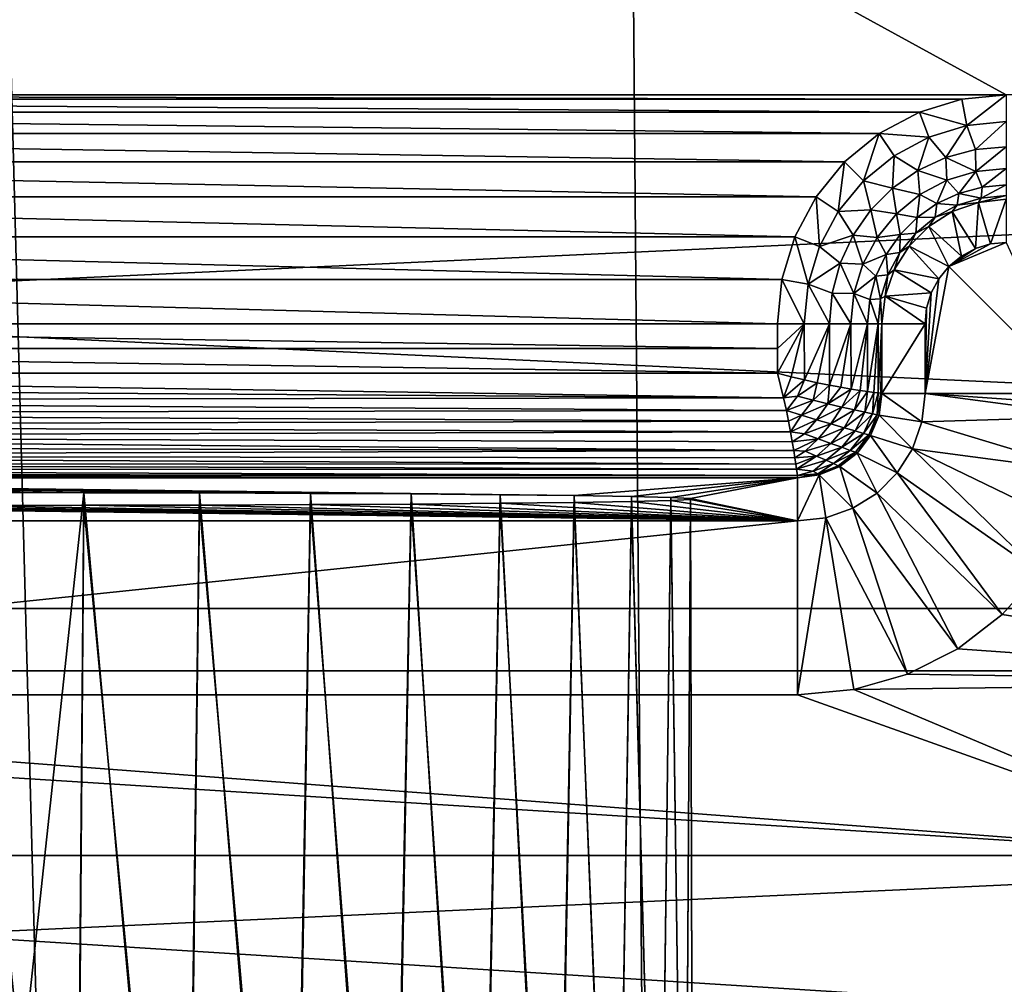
# Model space of a CAD drawing. Header units: metres. Extents: x -22 to 22, y 0 to 204.
# Tile 386 of 497: x 0.16 to 2.99, y 174.83 to 177.6. Entities that reach past the tile are written whole.
import ezdxf

# ---------------------------------------------------------------- set-up
doc = ezdxf.new("R2010")
doc.units = ezdxf.units.M
doc.layers.add('solid_002_SW0002', color=7, linetype='CONTINUOUS')
doc.layers.add('solid_002_SW0002_01', color=7, linetype='CONTINUOUS')

msp = doc.modelspace()

# ---------------------------------------------------------------- linework, layer by layer
at = {"layer": 'solid_002_SW0002'}
for points in [[(2.719617, 81.176041, 275.085602), (1.887785, 182.670227, 261.700287), (0, 182.667419, 261.678955)], [(0, 81.175316, 275.040649), (2.719617, 81.176041, 275.085602), (0, 182.667419, 261.678955)], [(3, 177.387604, 256.25), (-3, 177.387604, 256.25), (-4.157391, 181.308334, 256.25)], [(3.578688, 177.387604, 256.25), (3, 177.387604, 256.25), (-4.157391, 181.308334, 256.25)], [(4.157391, 177.387604, 256.25), (3.578688, 177.387604, 256.25), (-4.157391, 181.308334, 256.25)], [(4.157391, 181.308334, 256.25), (4.157391, 177.387604, 256.25), (-4.157391, 181.308334, 256.25)], [(20.64257, 177.802536, 0.72), (-20.64257, 177.802536, 0.72), (-20.197836, 175.91188, 0.72)], [(20.874525, 175.732819), (-20.874525, 175.732819), (-21.333294, 177.689209)], [(21.333294, 177.689209), (20.874525, 175.732819), (-21.333294, 177.689209)], [(2.872485, 177.375244, 256.25), (-2.872484, 177.375244, 256.25), (-3, 177.387604, 256.25)], [(3, 177.387604, 256.25), (2.872485, 177.375244, 256.25), (-3, 177.387604, 256.25)], [(2.750646, 177.338272, 256.25), (-2.750645, 177.338272, 256.25), (-2.872484, 177.375244, 256.25)], [(2.872485, 177.375244, 256.25), (2.750646, 177.338272, 256.25), (-2.872484, 177.375244, 256.25)], [(2.635001, 177.276947, 256.25), (-2.635, 177.276947, 256.25), (-2.750645, 177.338272, 256.25)], [(2.750646, 177.338272, 256.25), (2.635001, 177.276947, 256.25), (-2.750645, 177.338272, 256.25)], [(2.535071, 177.194931, 256.25), (-2.53507, 177.194931, 256.25), (-2.635, 177.276947, 256.25)], [(2.635001, 177.276947, 256.25), (2.535071, 177.194931, 256.25), (-2.635, 177.276947, 256.25)], [(2.453058, 177.095001, 256.25), (-2.453058, 177.095001, 256.25), (-2.53507, 177.194931, 256.25)], [(2.535071, 177.194931, 256.25), (2.453058, 177.095001, 256.25), (-2.53507, 177.194931, 256.25)], [(2.391726, 176.979355, 256.25), (-2.391726, 176.979355, 256.25), (-2.453058, 177.095001, 256.25)], [(2.453058, 177.095001, 256.25), (2.391726, 176.979355, 256.25), (-2.453058, 177.095001, 256.25)], [(2.354761, 176.857513, 256.25), (-2.354761, 176.857513, 256.25), (-2.391726, 176.979355, 256.25)], [(2.391726, 176.979355, 256.25), (2.354761, 176.857513, 256.25), (-2.391726, 176.979355, 256.25)], [(2.342391, 176.729996, 256.25), (-2.342391, 176.729996, 256.25), (-2.354761, 176.857513, 256.25)], [(2.354761, 176.857513, 256.25), (2.342391, 176.729996, 256.25), (-2.354761, 176.857513, 256.25)], [(2.342391, 176.658813, 256.25), (-2.342391, 176.658813, 256.25), (-2.342391, 176.729996, 256.25)], [(2.342391, 176.729996, 256.25), (2.342391, 176.658813, 256.25), (-2.342391, 176.729996, 256.25)], [(2.342391, 176.587616, 256.25), (-2.342391, 176.587616, 256.25), (-2.342391, 176.658813, 256.25)], [(2.342391, 176.658813, 256.25), (2.342391, 176.587616, 256.25), (-2.342391, 176.658813, 256.25)], [(-2.399857, 176.290497, 255.991531), (2.4, 176.287613, 255.952621), (-2.4, 176.287613, 255.952621)], [(0.348293, 176.244583, 251.02066), (0, 176.244843, 251.050003), (-2.4, 176.287613, 255.952621)], [(0.681011, 176.243851, 250.936417), (0.348293, 176.244583, 251.02066), (-2.4, 176.287613, 255.952621)], [(0.999916, 176.24263, 250.796448), (0.681011, 176.243851, 250.936417), (-2.4, 176.287613, 255.952621)], [(1.289044, 176.240967, 250.607513), (0.999916, 176.24263, 250.796448), (-2.4, 176.287613, 255.952621)], [(1.545283, 176.238922, 250.371933), (1.289044, 176.240967, 250.607513), (-2.4, 176.287613, 255.952621)], [(1.757639, 176.236526, 250.098633), (1.545283, 176.238922, 250.371933), (-2.4, 176.287613, 255.952621)], [(-1.757639, 176.216492, 247.801376), (2.4, 176.163635, 241.745636), (-2.4, 176.163635, 241.745636)], [(2.4, 176.163635, 241.745636), (2.4, 175.663651, 241.25), (-2.4, 175.663651, 241.25)], [(-2.4, 176.163635, 241.745636), (2.4, 176.163635, 241.745636), (-2.4, 175.663651, 241.25)], [(20.197836, 175.91188, 0.72), (-20.197836, 175.91188, 0.72), (-19.582014, 174.07486, 0.72)], [(20.239058, 173.833023), (-20.239056, 173.833023), (-20.874525, 175.732819)], [(20.874525, 175.732819), (20.239058, 173.833023), (-20.874525, 175.732819)], [(3.694235, 175.20256, 241.25), (-3.694236, 175.20256, 241.25), (-4.223386, 175.700531, 241.25)], [(-2.4, 175.663651, 241.25), (3.694235, 175.20256, 241.25), (-4.223386, 175.700531, 241.25)], [(3.104358, 174.773376, 241.25), (-3.104358, 174.773376, 241.25), (-3.694236, 175.20256, 241.25)], [(3.694235, 175.20256, 241.25), (3.104358, 174.773376, 241.25), (-3.694236, 175.20256, 241.25)]]:
    msp.add_3dface(points, dxfattribs=at)
at = {"layer": 'solid_002_SW0002_01'}
for points in [[(2.719617, 81.176041, 275.085602), (3.472393, 182.67691, 261.751129), (1.887785, 182.670227, 261.700287)], [(2.719617, 81.176041, 275.085602), (5.436296, 81.178215, 275.220306), (3.472393, 182.67691, 261.751129)], [(20.64257, 177.802536, 0.72), (-20.197836, 175.91188, 0.72), (20.197836, 175.91188, 0.72)], [(2.886714, 177.29953, 256.23996), (2.872485, 177.375244, 256.25), (3, 177.387604, 256.25)], [(2.886714, 177.29953, 256.23996), (3, 177.387604, 256.25), (3, 177.310684, 256.23996)], [(2.886714, 177.29953, 256.23996), (2.750646, 177.338272, 256.25), (2.872485, 177.375244, 256.25)], [(2.777781, 177.266479, 256.23996), (2.635001, 177.276947, 256.25), (2.750646, 177.338272, 256.25)], [(2.886714, 177.29953, 256.23996), (2.777781, 177.266479, 256.23996), (2.750646, 177.338272, 256.25)], [(2.826059, 177.207901, 256.210358), (2.777781, 177.266479, 256.23996), (2.886714, 177.29953, 256.23996)], [(2.911688, 177.230835, 256.210358), (2.826059, 177.207901, 256.210358), (2.886714, 177.29953, 256.23996)], [(2.911688, 177.230835, 256.210358), (2.886714, 177.29953, 256.23996), (3, 177.310684, 256.23996)], [(2.911688, 177.230835, 256.210358), (3, 177.310684, 256.23996), (3, 177.238571, 256.210358)], [(2.589393, 177.14061, 256.23996), (2.535071, 177.194931, 256.25), (2.635001, 177.276947, 256.25)], [(2.677388, 177.21283, 256.23996), (2.589393, 177.14061, 256.23996), (2.635001, 177.276947, 256.25)], [(2.777781, 177.266479, 256.23996), (2.677388, 177.21283, 256.23996), (2.635001, 177.276947, 256.25)], [(2.745716, 177.170441, 256.210358), (2.677388, 177.21283, 256.23996), (2.777781, 177.266479, 256.23996)], [(2.826059, 177.207901, 256.210358), (2.745716, 177.170441, 256.210358), (2.777781, 177.266479, 256.23996)], [(2.912889, 177.167938, 256.163177), (2.911688, 177.230835, 256.210358), (3, 177.238571, 256.210358)], [(2.912889, 177.167938, 256.163177), (3, 177.238571, 256.210358), (3, 177.176514, 256.163177)], [(2.673099, 177.119583, 256.210358), (2.589393, 177.14061, 256.23996), (2.677388, 177.21283, 256.23996)], [(2.745716, 177.170441, 256.210358), (2.673099, 177.119583, 256.210358), (2.677388, 177.21283, 256.23996)], [(2.829126, 177.142532, 256.163177), (2.745716, 177.170441, 256.210358), (2.826059, 177.207901, 256.210358)], [(2.912889, 177.167938, 256.163177), (2.826059, 177.207901, 256.210358), (2.911688, 177.230835, 256.210358)], [(2.912889, 177.167938, 256.163177), (2.829126, 177.142532, 256.163177), (2.826059, 177.207901, 256.210358)], [(2.517177, 177.052612, 256.23996), (2.453058, 177.095001, 256.25), (2.535071, 177.194931, 256.25)], [(2.589393, 177.14061, 256.23996), (2.517177, 177.052612, 256.23996), (2.535071, 177.194931, 256.25)], [(2.751929, 177.101257, 256.163177), (2.673099, 177.119583, 256.210358), (2.745716, 177.170441, 256.210358)], [(2.829126, 177.142532, 256.163177), (2.751929, 177.101257, 256.163177), (2.745716, 177.170441, 256.210358)], [(2.863631, 177.104675, 256.101563), (2.829126, 177.142532, 256.163177), (2.912889, 177.167938, 256.163177)], [(2.930763, 177.122665, 256.101563), (2.863631, 177.104675, 256.101563), (2.912889, 177.167938, 256.163177)], [(2.930763, 177.122665, 256.101563), (2.912889, 177.167938, 256.163177), (3, 177.176514, 256.163177)], [(2.930763, 177.122665, 256.101563), (3, 177.176514, 256.163177), (3, 177.128723, 256.101563)], [(2.610414, 177.0569, 256.210358), (2.517177, 177.052612, 256.23996), (2.589393, 177.14061, 256.23996)], [(2.673099, 177.119583, 256.210358), (2.610414, 177.0569, 256.210358), (2.589393, 177.14061, 256.23996)], [(2.800641, 177.075302, 256.101563), (2.751929, 177.101257, 256.163177), (2.829126, 177.142532, 256.163177)], [(2.863631, 177.104675, 256.101563), (2.800641, 177.075302, 256.101563), (2.829126, 177.142532, 256.163177)], [(2.928128, 177.091324, 256.029755), (2.863631, 177.104675, 256.101563), (2.930763, 177.122665, 256.101563)], [(2.928128, 177.091324, 256.029755), (3, 177.128723, 256.101563), (3, 177.098404, 256.029755)], [(2.928128, 177.091324, 256.029755), (2.930763, 177.122665, 256.101563), (3, 177.128723, 256.101563)], [(2.463516, 176.952225, 256.23996), (2.391726, 176.979355, 256.25), (2.453058, 177.095001, 256.25)], [(2.517177, 177.052612, 256.23996), (2.463516, 176.952225, 256.23996), (2.453058, 177.095001, 256.25)], [(2.684266, 177.045731, 256.163177), (2.610414, 177.0569, 256.210358), (2.673099, 177.119583, 256.210358)], [(2.751929, 177.101257, 256.163177), (2.684266, 177.045731, 256.163177), (2.673099, 177.119583, 256.210358)], [(2.743709, 177.035431, 256.101563), (2.684266, 177.045731, 256.163177), (2.751929, 177.101257, 256.163177)], [(2.800641, 177.075302, 256.101563), (2.743709, 177.035431, 256.101563), (2.751929, 177.101257, 256.163177)], [(2.859018, 177.070358, 256.029755), (2.800641, 177.075302, 256.101563), (2.863631, 177.104675, 256.101563)], [(2.928128, 177.091324, 256.029755), (2.859018, 177.070358, 256.029755), (2.863631, 177.104675, 256.101563)], [(3, 177.098404, 256.029755), (3, 177.087616, 255.952621), (2.920422, 177.078659, 255.952621)], [(2.928128, 177.091324, 256.029755), (3, 177.098404, 256.029755), (2.920422, 177.078659, 255.952621)], [(2.795326, 177.036316, 256.029755), (2.743709, 177.035431, 256.101563), (2.800641, 177.075302, 256.101563)], [(2.859018, 177.070358, 256.029755), (2.795326, 177.036316, 256.029755), (2.800641, 177.075302, 256.101563)], [(2.859018, 177.070358, 256.029755), (2.844834, 177.0522, 255.952621), (2.795326, 177.036316, 256.029755)], [(2.844834, 177.0522, 255.952621), (2.920422, 177.078659, 255.952621), (2.911322, 176.945923, 241.728073)], [(2.859018, 177.070358, 256.029755), (2.920422, 177.078659, 255.952621), (2.844834, 177.0522, 255.952621)], [(2.928128, 177.091324, 256.029755), (2.920422, 177.078659, 255.952621), (2.859018, 177.070358, 256.029755)], [(2.920422, 177.078659, 255.952621), (2.955005, 176.959259, 241.741287), (2.911322, 176.945923, 241.728073)], [(2.920422, 177.078659, 255.952621), (3, 177.087616, 255.952621), (2.955005, 176.959259, 241.741287)], [(2.955005, 176.959259, 241.741287), (3, 177.087616, 255.952621), (3, 176.963638, 241.745636)], [(2.559567, 176.984283, 256.210358), (2.463516, 176.952225, 256.23996), (2.517177, 177.052612, 256.23996)], [(2.610414, 177.0569, 256.210358), (2.559567, 176.984283, 256.210358), (2.517177, 177.052612, 256.23996)], [(2.628736, 176.978073, 256.163177), (2.559567, 176.984283, 256.210358), (2.610414, 177.0569, 256.210358)], [(2.684266, 177.045731, 256.163177), (2.628736, 176.978073, 256.163177), (2.610414, 177.0569, 256.210358)], [(2.694565, 176.986298, 256.101563), (2.628736, 176.978073, 256.163177), (2.684266, 177.045731, 256.163177)], [(2.743709, 177.035431, 256.101563), (2.694565, 176.986298, 256.101563), (2.684266, 177.045731, 256.163177)], [(2.777027, 177.009598, 255.952621), (2.844834, 177.0522, 255.952621), (2.870781, 176.92424, 241.706573)], [(2.795326, 177.036316, 256.029755), (2.844834, 177.0522, 255.952621), (2.777027, 177.009598, 255.952621)], [(2.844834, 177.0522, 255.952621), (2.911322, 176.945923, 241.728073), (2.870781, 176.92424, 241.706573)], [(2.7395, 176.990494, 256.029755), (2.694565, 176.986298, 256.101563), (2.743709, 177.035431, 256.101563)], [(2.720401, 176.952972, 255.952621), (2.777027, 177.009598, 255.952621), (2.835214, 176.894791, 241.677383)], [(2.7395, 176.990494, 256.029755), (2.777027, 177.009598, 255.952621), (2.720401, 176.952972, 255.952621)], [(2.795326, 177.036316, 256.029755), (2.777027, 177.009598, 255.952621), (2.7395, 176.990494, 256.029755)], [(2.795326, 177.036316, 256.029755), (2.7395, 176.990494, 256.029755), (2.743709, 177.035431, 256.101563)], [(2.777027, 177.009598, 255.952621), (2.870781, 176.92424, 241.706573), (2.835214, 176.894791, 241.677383)], [(2.559567, 176.984283, 256.210358), (2.522102, 176.903946, 256.210358), (2.463516, 176.952225, 256.23996)], [(2.587474, 176.900879, 256.163177), (2.522102, 176.903946, 256.210358), (2.559567, 176.984283, 256.210358)], [(2.628736, 176.978073, 256.163177), (2.587474, 176.900879, 256.163177), (2.559567, 176.984283, 256.210358)], [(2.694565, 176.986298, 256.101563), (2.6547, 176.929352, 256.101563), (2.628736, 176.978073, 256.163177)], [(2.693684, 176.934677, 256.029755), (2.6547, 176.929352, 256.101563), (2.694565, 176.986298, 256.101563)], [(2.7395, 176.990494, 256.029755), (2.720401, 176.952972, 255.952621), (2.693684, 176.934677, 256.029755)], [(2.7395, 176.990494, 256.029755), (2.693684, 176.934677, 256.029755), (2.694565, 176.986298, 256.101563)], [(2.430471, 176.843292, 256.23996), (2.354761, 176.857513, 256.25), (2.391726, 176.979355, 256.25)], [(2.463516, 176.952225, 256.23996), (2.430471, 176.843292, 256.23996), (2.391726, 176.979355, 256.25)], [(2.522102, 176.903946, 256.210358), (2.430471, 176.843292, 256.23996), (2.463516, 176.952225, 256.23996)], [(2.6547, 176.929352, 256.101563), (2.587474, 176.900879, 256.163177), (2.628736, 176.978073, 256.163177)], [(2.805764, 176.859222, 241.706573), (2.677795, 176.885162, 255.952621), (2.720401, 176.952972, 255.952621)], [(2.693684, 176.934677, 256.029755), (2.720401, 176.952972, 255.952621), (2.677795, 176.885162, 255.952621)], [(2.805764, 176.859222, 241.706573), (2.720401, 176.952972, 255.952621), (2.835214, 176.894791, 241.677383)], [(2.955005, 176.959259, 241.741287), (3, 176.963638, 241.745636), (2.835214, 176.894791, 241.677383)], [(3.2, 176.529999, 241.315765), (2.835214, 176.894791, 241.677383), (3, 176.963638, 241.745636)], [(2.955005, 176.959259, 241.741287), (2.835214, 176.894791, 241.677383), (2.911322, 176.945923, 241.728073)], [(2.6547, 176.929352, 256.101563), (2.625328, 176.866364, 256.101563), (2.587474, 176.900879, 256.163177)], [(2.65964, 176.870987, 256.029755), (2.625328, 176.866364, 256.101563), (2.6547, 176.929352, 256.101563)], [(2.693684, 176.934677, 256.029755), (2.65964, 176.870987, 256.029755), (2.6547, 176.929352, 256.101563)], [(2.693684, 176.934677, 256.029755), (2.677795, 176.885162, 255.952621), (2.65964, 176.870987, 256.029755)], [(2.911322, 176.945923, 241.728073), (2.835214, 176.894791, 241.677383), (2.870781, 176.92424, 241.706573)], [(2.522102, 176.903946, 256.210358), (2.499158, 176.818314, 256.210358), (2.430471, 176.843292, 256.23996)], [(2.562064, 176.817108, 256.163177), (2.499158, 176.818314, 256.210358), (2.522102, 176.903946, 256.210358)], [(2.587474, 176.900879, 256.163177), (2.562064, 176.817108, 256.163177), (2.522102, 176.903946, 256.210358)], [(2.625328, 176.866364, 256.101563), (2.562064, 176.817108, 256.163177), (2.587474, 176.900879, 256.163177)], [(2.65964, 176.870987, 256.029755), (2.638675, 176.801865, 256.029755), (2.625328, 176.866364, 256.101563)], [(2.65964, 176.870987, 256.029755), (2.651346, 176.809586, 255.952621), (2.638675, 176.801865, 256.029755)], [(2.784076, 176.81868, 241.728073), (2.651346, 176.809586, 255.952621), (2.677795, 176.885162, 255.952621)], [(2.65964, 176.870987, 256.029755), (2.677795, 176.885162, 255.952621), (2.651346, 176.809586, 255.952621)], [(2.805764, 176.859222, 241.706573), (2.784076, 176.81868, 241.728073), (2.677795, 176.885162, 255.952621)], [(2.766362, 176.529999, 241.745636), (2.805764, 176.859222, 241.706573), (2.835214, 176.894791, 241.677383)], [(3.2, 176.529999, 241.315765), (2.766362, 176.529999, 241.745636), (2.835214, 176.894791, 241.677383)], [(2.419313, 176.729996, 256.23996), (2.342391, 176.729996, 256.25), (2.354761, 176.857513, 256.25)], [(2.430471, 176.843292, 256.23996), (2.419313, 176.729996, 256.23996), (2.354761, 176.857513, 256.25)], [(2.491431, 176.729996, 256.210358), (2.419313, 176.729996, 256.23996), (2.430471, 176.843292, 256.23996)], [(2.499158, 176.818314, 256.210358), (2.491431, 176.729996, 256.210358), (2.430471, 176.843292, 256.23996)], [(2.625328, 176.866364, 256.101563), (2.60734, 176.79924, 256.101563), (2.562064, 176.817108, 256.163177)], [(2.638675, 176.801865, 256.029755), (2.60734, 176.79924, 256.101563), (2.625328, 176.866364, 256.101563)], [(2.766362, 176.529999, 241.745636), (2.784076, 176.81868, 241.728073), (2.805764, 176.859222, 241.706573)], [(2.553485, 176.729996, 256.163177), (2.491431, 176.729996, 256.210358), (2.499158, 176.818314, 256.210358)], [(2.562064, 176.817108, 256.163177), (2.553485, 176.729996, 256.163177), (2.499158, 176.818314, 256.210358)], [(2.601282, 176.729996, 256.101563), (2.553485, 176.729996, 256.163177), (2.562064, 176.817108, 256.163177)], [(2.60734, 176.79924, 256.101563), (2.601282, 176.729996, 256.101563), (2.562064, 176.817108, 256.163177)], [(2.784076, 176.81868, 241.728073), (2.770744, 176.774994, 241.741287), (2.651346, 176.809586, 255.952621)], [(2.766362, 176.529999, 241.745636), (2.770744, 176.774994, 241.741287), (2.784076, 176.81868, 241.728073)], [(2.631597, 176.729996, 256.029755), (2.601282, 176.729996, 256.101563), (2.60734, 176.79924, 256.101563)], [(2.638675, 176.801865, 256.029755), (2.631597, 176.729996, 256.029755), (2.60734, 176.79924, 256.101563)], [(2.638675, 176.801865, 256.029755), (2.64238, 176.729996, 255.952621), (2.631597, 176.729996, 256.029755)], [(2.638675, 176.801865, 256.029755), (2.651346, 176.809586, 255.952621), (2.64238, 176.729996, 255.952621)], [(2.766362, 176.729996, 241.745636), (2.64238, 176.729996, 255.952621), (2.651346, 176.809586, 255.952621)], [(2.770744, 176.774994, 241.741287), (2.766362, 176.729996, 241.745636), (2.651346, 176.809586, 255.952621)], [(2.766362, 176.529999, 241.745636), (2.766362, 176.729996, 241.745636), (2.770744, 176.774994, 241.741287)], [(2.419313, 176.729996, 256.23996), (2.342391, 176.587616, 256.25), (2.342391, 176.658813, 256.25)], [(2.381375, 176.577698, 256.247467), (2.342391, 176.587616, 256.25), (2.419313, 176.729996, 256.23996)], [(2.419313, 176.729996, 256.23996), (2.342391, 176.658813, 256.25), (2.342391, 176.729996, 256.25)], [(2.419693, 176.568588, 256.239868), (2.381375, 176.577698, 256.247467), (2.419313, 176.729996, 256.23996)], [(2.419693, 176.568588, 256.239868), (2.419313, 176.729996, 256.23996), (2.491431, 176.729996, 256.210358)], [(2.456697, 176.560516, 256.227356), (2.419693, 176.568588, 256.239868), (2.491431, 176.729996, 256.210358)], [(2.491763, 176.553513, 256.210175), (2.456697, 176.560516, 256.227356), (2.491431, 176.729996, 256.210358)], [(2.491763, 176.553513, 256.210175), (2.491431, 176.729996, 256.210358), (2.553485, 176.729996, 256.163177)], [(2.524293, 176.547531, 256.188568), (2.491763, 176.553513, 256.210175), (2.553485, 176.729996, 256.163177)], [(2.553726, 176.54248, 256.162933), (2.524293, 176.547531, 256.188568), (2.553485, 176.729996, 256.163177)], [(2.553726, 176.54248, 256.162933), (2.553485, 176.729996, 256.163177), (2.601282, 176.729996, 256.101563)], [(2.579557, 176.538361, 256.133728), (2.553726, 176.54248, 256.162933), (2.601282, 176.729996, 256.101563)], [(2.601371, 176.535172, 256.10144), (2.579557, 176.538361, 256.133728), (2.601282, 176.729996, 256.101563)], [(2.601371, 176.535172, 256.10144), (2.601282, 176.729996, 256.101563), (2.631597, 176.729996, 256.029755)], [(2.618818, 176.532761, 256.066559), (2.601371, 176.535172, 256.10144), (2.631597, 176.729996, 256.029755)], [(2.631603, 176.531067, 256.029724), (2.618818, 176.532761, 256.066559), (2.631597, 176.729996, 256.029755)], [(2.631603, 176.531067, 256.029724), (2.631597, 176.729996, 256.029755), (2.64238, 176.729996, 255.952621)], [(2.639503, 176.530136, 255.991531), (2.631603, 176.531067, 256.029724), (2.64238, 176.729996, 255.952621)], [(2.639503, 176.530136, 255.991531), (2.64238, 176.729996, 255.952621), (2.64238, 176.529999, 255.952621)], [(2.64238, 176.529999, 255.952621), (2.64238, 176.729996, 255.952621), (2.766362, 176.729996, 241.745636)], [(2.64238, 176.529999, 255.952621), (2.766362, 176.729996, 241.745636), (2.766362, 176.529999, 241.745636)], [(-2.352295, 176.54863, 256.247467), (-2.342391, 176.587616, 256.25), (2.359849, 176.516983, 256.241577)], [(2.359849, 176.516983, 256.241577), (-2.342391, 176.587616, 256.25), (2.342391, 176.587616, 256.25)], [(2.359849, 176.516983, 256.241577), (2.342391, 176.587616, 256.25), (2.381375, 176.577698, 256.247467)], [(2.359849, 176.516983, 256.241577), (2.381375, 176.577698, 256.247467), (2.419693, 176.568588, 256.239868)], [(2.399973, 176.522064, 256.239563), (2.359849, 176.516983, 256.241577), (2.419693, 176.568588, 256.239868)], [(2.399973, 176.522064, 256.239563), (2.419693, 176.568588, 256.239868), (2.456697, 176.560516, 256.227356)], [(2.444498, 176.510574, 256.226593), (2.399973, 176.522064, 256.239563), (2.456697, 176.560516, 256.227356)], [(2.444498, 176.510574, 256.226593), (2.456697, 176.560516, 256.227356), (2.491763, 176.553513, 256.210175)], [(-2.361407, 176.5103, 256.239868), (-2.352295, 176.54863, 256.247467), (2.359849, 176.516983, 256.241577)], [(2.48748, 176.500137, 256.206146), (2.444498, 176.510574, 256.226593), (2.491763, 176.553513, 256.210175)], [(2.48748, 176.500137, 256.206146), (2.491763, 176.553513, 256.210175), (2.524293, 176.547531, 256.188568)], [(2.48748, 176.500137, 256.206146), (2.524293, 176.547531, 256.188568), (2.553726, 176.54248, 256.162933)], [(2.527527, 176.490814, 256.178223), (2.48748, 176.500137, 256.206146), (2.553726, 176.54248, 256.162933)], [(2.527527, 176.490814, 256.178223), (2.553726, 176.54248, 256.162933), (2.579557, 176.538361, 256.133728)], [(2.5632, 176.482758, 256.143036), (2.527527, 176.490814, 256.178223), (2.579557, 176.538361, 256.133728)], [(2.5632, 176.482758, 256.143036), (2.579557, 176.538361, 256.133728), (2.601371, 176.535172, 256.10144)], [(2.59296, 176.476196, 256.101349), (2.5632, 176.482758, 256.143036), (2.601371, 176.535172, 256.10144)], [(2.59296, 176.476196, 256.101349), (2.601371, 176.535172, 256.10144), (2.618818, 176.532761, 256.066559)], [(2.615355, 176.47139, 256.054443), (2.59296, 176.476196, 256.101349), (2.618818, 176.532761, 256.066559)], [(2.615355, 176.47139, 256.054443), (2.618818, 176.532761, 256.066559), (2.631603, 176.531067, 256.029724)], [(2.629252, 176.468506, 256.004089), (2.615355, 176.47139, 256.054443), (2.631603, 176.531067, 256.029724)], [(2.629252, 176.468506, 256.004089), (2.631603, 176.531067, 256.029724), (2.639503, 176.530136, 255.991531)], [(2.629252, 176.468506, 256.004089), (2.639503, 176.530136, 255.991531), (2.64238, 176.529999, 255.952621)], [(2.629252, 176.468506, 256.004089), (2.64238, 176.529999, 255.952621), (2.634188, 176.467514, 255.952606)], [(2.634188, 176.467514, 255.952606), (2.64238, 176.529999, 255.952621), (2.757177, 176.448471, 241.745636)], [(2.757177, 176.448471, 241.745636), (2.64238, 176.529999, 255.952621), (2.766362, 176.529999, 241.745636)], [(2.757177, 176.448471, 241.745636), (2.766362, 176.529999, 241.745636), (3.263799, 176.463654, 241.25)], [(3.232037, 176.497314, 241.283371), (3.263799, 176.463654, 241.25), (2.766362, 176.529999, 241.745636)], [(3.232037, 176.497314, 241.283371), (2.766362, 176.529999, 241.745636), (3.2, 176.529999, 241.315765)], [(-2.369485, 176.473297, 256.227356), (-2.361407, 176.5103, 256.239868), (2.367783, 176.481247, 256.230499)], [(-2.361407, 176.5103, 256.239868), (2.359849, 176.516983, 256.241577), (2.367783, 176.481247, 256.230499)], [(2.399973, 176.522064, 256.239563), (2.367783, 176.481247, 256.230499), (2.359849, 176.516983, 256.241577)], [(2.444498, 176.510574, 256.226593), (2.367783, 176.481247, 256.230499), (2.399973, 176.522064, 256.239563)], [(2.411357, 176.4673, 256.221405), (2.367783, 176.481247, 256.230499), (2.444498, 176.510574, 256.226593)], [(2.411357, 176.4673, 256.221405), (2.444498, 176.510574, 256.226593), (2.48748, 176.500137, 256.206146)], [(2.45466, 176.454269, 256.204559), (2.411357, 176.4673, 256.221405), (2.48748, 176.500137, 256.206146)], [(2.45466, 176.454269, 256.204559), (2.48748, 176.500137, 256.206146), (2.527527, 176.490814, 256.178223)], [(-2.376493, 176.438232, 256.210175), (-2.369485, 176.473297, 256.227356), (2.374119, 176.450363, 256.216766)], [(-2.369485, 176.473297, 256.227356), (2.367783, 176.481247, 256.230499), (2.374119, 176.450363, 256.216766)], [(2.411357, 176.4673, 256.221405), (2.374119, 176.450363, 256.216766), (2.367783, 176.481247, 256.230499)], [(2.495958, 176.442108, 256.179443), (2.45466, 176.454269, 256.204559), (2.527527, 176.490814, 256.178223)], [(2.495958, 176.442108, 256.179443), (2.527527, 176.490814, 256.178223), (2.5632, 176.482758, 256.143036)], [(2.533544, 176.431137, 256.145996), (2.495958, 176.442108, 256.179443), (2.5632, 176.482758, 256.143036)], [(2.533544, 176.431137, 256.145996), (2.5632, 176.482758, 256.143036), (2.59296, 176.476196, 256.101349)], [(2.565428, 176.42189, 256.104767), (2.533544, 176.431137, 256.145996), (2.59296, 176.476196, 256.101349)], [(2.565428, 176.42189, 256.104767), (2.59296, 176.476196, 256.101349), (2.615355, 176.47139, 256.054443)], [(2.589656, 176.414841, 256.057159), (2.565428, 176.42189, 256.104767), (2.615355, 176.47139, 256.054443)], [(2.589656, 176.414841, 256.057159), (2.615355, 176.47139, 256.054443), (2.629252, 176.468506, 256.004089)], [(-2.376493, 176.438232, 256.210175), (2.374119, 176.450363, 256.216766), (2.379928, 176.419495, 256.198486)], [(2.411357, 176.4673, 256.221405), (2.379928, 176.419495, 256.198486), (2.374119, 176.450363, 256.216766)], [(2.45466, 176.454269, 256.204559), (2.379928, 176.419495, 256.198486), (2.411357, 176.4673, 256.221405)], [(2.419498, 176.41394, 256.191101), (2.379928, 176.419495, 256.198486), (2.45466, 176.454269, 256.204559)], [(2.419498, 176.41394, 256.191101), (2.45466, 176.454269, 256.204559), (2.495958, 176.442108, 256.179443)], [(2.604689, 176.410477, 256.005493), (2.589656, 176.414841, 256.057159), (2.629252, 176.468506, 256.004089)], [(2.604689, 176.410477, 256.005493), (2.629252, 176.468506, 256.004089), (2.634188, 176.467514, 255.952606)], [(2.604689, 176.410477, 256.005493), (2.634188, 176.467514, 255.952606), (2.609979, 176.408936, 255.952606)], [(2.609979, 176.408936, 255.952606), (2.634188, 176.467514, 255.952606), (2.730081, 176.371048, 241.745636)], [(2.634188, 176.467514, 255.952606), (2.757177, 176.448471, 241.745636), (2.730081, 176.371048, 241.745636)], [(2.757177, 176.448471, 241.745636), (3.236042, 176.303268, 241.25), (2.730081, 176.371048, 241.745636)], [(2.757177, 176.448471, 241.745636), (3.263799, 176.463654, 241.25), (3.236042, 176.303268, 241.25)], [(-2.382466, 176.405701, 256.188568), (-2.376493, 176.438232, 256.210175), (2.379928, 176.419495, 256.198486)], [(-2.382466, 176.405701, 256.188568), (2.379928, 176.419495, 256.198486), (2.384908, 176.39119, 256.176758)], [(2.419498, 176.41394, 256.191101), (2.384908, 176.39119, 256.176758), (2.379928, 176.419495, 256.198486)], [(2.459296, 176.399551, 256.169159), (2.419498, 176.41394, 256.191101), (2.495958, 176.442108, 256.179443)], [(2.459296, 176.399551, 256.169159), (2.495958, 176.442108, 256.179443), (2.533544, 176.431137, 256.145996)], [(2.49598, 176.386307, 256.13855), (2.459296, 176.399551, 256.169159), (2.533544, 176.431137, 256.145996)], [(2.49598, 176.386307, 256.13855), (2.533544, 176.431137, 256.145996), (2.565428, 176.42189, 256.104767)], [(2.527393, 176.374954, 256.09967), (2.49598, 176.386307, 256.13855), (2.565428, 176.42189, 256.104767)], [(2.527393, 176.374954, 256.09967), (2.565428, 176.42189, 256.104767), (2.589656, 176.414841, 256.057159)], [(2.551359, 176.366165, 256.054016), (2.527393, 176.374954, 256.09967), (2.589656, 176.414841, 256.057159)], [(2.551359, 176.366165, 256.054016), (2.589656, 176.414841, 256.057159), (2.604689, 176.410477, 256.005493)], [(-2.387517, 176.376282, 256.162933), (-2.382466, 176.405701, 256.188568), (2.389133, 176.366165, 256.152405)], [(-2.382466, 176.405701, 256.188568), (2.384908, 176.39119, 256.176758), (2.389133, 176.366165, 256.152405)], [(2.459296, 176.399551, 256.169159), (2.384908, 176.39119, 256.176758), (2.419498, 176.41394, 256.191101)], [(2.459296, 176.399551, 256.169159), (2.389133, 176.366165, 256.152405), (2.384908, 176.39119, 256.176758)], [(2.422226, 176.364166, 256.146973), (2.389133, 176.366165, 256.152405), (2.459296, 176.399551, 256.169159)], [(2.422226, 176.364166, 256.146973), (2.459296, 176.399551, 256.169159), (2.49598, 176.386307, 256.13855)], [(2.454672, 176.349945, 256.119812), (2.422226, 176.364166, 256.146973), (2.49598, 176.386307, 256.13855)], [(2.454672, 176.349945, 256.119812), (2.49598, 176.386307, 256.13855), (2.527393, 176.374954, 256.09967)], [(2.566208, 176.360626, 256.003967), (2.551359, 176.366165, 256.054016), (2.604689, 176.410477, 256.005493)], [(2.566208, 176.360626, 256.003967), (2.604689, 176.410477, 256.005493), (2.609979, 176.408936, 255.952606)], [(2.566208, 176.360626, 256.003967), (2.609979, 176.408936, 255.952606), (2.571409, 176.358627, 255.952621)], [(2.571409, 176.358627, 255.952621), (2.609979, 176.408936, 255.952606), (2.686434, 176.301575, 241.745636)], [(2.609979, 176.408936, 255.952606), (2.730081, 176.371048, 241.745636), (2.686434, 176.301575, 241.745636)], [(-2.391634, 176.350449, 256.133728), (-2.387517, 176.376282, 256.162933), (2.389133, 176.366165, 256.152405)], [(-2.391634, 176.350449, 256.133728), (2.389133, 176.366165, 256.152405), (2.392548, 176.344559, 256.125854)], [(2.422226, 176.364166, 256.146973), (2.392548, 176.344559, 256.125854), (2.389133, 176.366165, 256.152405)], [(2.454672, 176.349945, 256.119812), (2.392548, 176.344559, 256.125854), (2.422226, 176.364166, 256.146973)], [(2.482448, 176.337738, 256.085022), (2.454672, 176.349945, 256.119812), (2.527393, 176.374954, 256.09967)], [(2.482448, 176.337738, 256.085022), (2.527393, 176.374954, 256.09967), (2.551359, 176.366165, 256.054016)], [(2.503544, 176.328247, 256.044037), (2.482448, 176.337738, 256.085022), (2.551359, 176.366165, 256.054016)], [(2.503544, 176.328247, 256.044037), (2.551359, 176.366165, 256.054016), (2.566208, 176.360626, 256.003967)], [(2.516563, 176.32225, 255.998993), (2.503544, 176.328247, 256.044037), (2.566208, 176.360626, 256.003967)], [(2.516563, 176.32225, 255.998993), (2.566208, 176.360626, 256.003967), (2.571409, 176.358627, 255.952621)], [(2.516563, 176.32225, 255.998993), (2.571409, 176.358627, 255.952621), (2.521115, 176.320053, 255.952621)], [(2.521115, 176.320053, 255.952621), (2.571409, 176.358627, 255.952621), (2.628423, 176.243561, 241.745636)], [(2.571409, 176.358627, 255.952621), (2.686434, 176.301575, 241.745636), (2.628423, 176.243561, 241.745636)], [(2.730081, 176.371048, 241.745636), (3.096257, 176.014511, 241.25), (2.686434, 176.301575, 241.745636)], [(2.730081, 176.371048, 241.745636), (3.236042, 176.303268, 241.25), (3.180109, 176.153412, 241.25)], [(2.730081, 176.371048, 241.745636), (3.180109, 176.153412, 241.25), (3.096257, 176.014511, 241.25)], [(-2.394827, 176.328629, 256.10144), (-2.391634, 176.350449, 256.133728), (2.395166, 176.326401, 256.097565)], [(-2.391634, 176.350449, 256.133728), (2.392548, 176.344559, 256.125854), (2.395166, 176.326401, 256.097565)], [(2.454672, 176.349945, 256.119812), (2.395166, 176.326401, 256.097565), (2.392548, 176.344559, 256.125854)], [(2.397166, 176.311905, 256.068298), (2.395166, 176.326401, 256.097565), (2.454672, 176.349945, 256.119812)], [(2.397166, 176.311905, 256.068298), (2.454672, 176.349945, 256.119812), (2.482448, 176.337738, 256.085022)], [(2.444591, 176.306, 256.039764), (2.397166, 176.311905, 256.068298), (2.482448, 176.337738, 256.085022)], [(2.444591, 176.306, 256.039764), (2.482448, 176.337738, 256.085022), (2.503544, 176.328247, 256.044037)], [(-2.398939, 176.298401, 256.029724), (-2.397246, 176.311188, 256.066559), (2.399689, 176.293564, 256.009521)], [(-2.397246, 176.311188, 256.066559), (-2.394827, 176.328629, 256.10144), (2.397166, 176.311905, 256.068298)], [(-2.397246, 176.311188, 256.066559), (2.397166, 176.311905, 256.068298), (2.399689, 176.293564, 256.009521)], [(-2.394827, 176.328629, 256.10144), (2.395166, 176.326401, 256.097565), (2.397166, 176.311905, 256.068298)], [(2.444591, 176.306, 256.039764), (2.399689, 176.293564, 256.009521), (2.397166, 176.311905, 256.068298)], [(2.4579, 176.298584, 255.997223), (2.399689, 176.293564, 256.009521), (2.444591, 176.306, 256.039764)], [(2.4579, 176.298584, 255.997223), (2.444591, 176.306, 256.039764), (2.503544, 176.328247, 256.044037)], [(2.4579, 176.298584, 255.997223), (2.503544, 176.328247, 256.044037), (2.516563, 176.32225, 255.998993)], [(2.4579, 176.298584, 255.997223), (2.516563, 176.32225, 255.998993), (2.462538, 176.295822, 255.952621)], [(2.516563, 176.32225, 255.998993), (2.521115, 176.320053, 255.952621), (2.462538, 176.295822, 255.952621)], [(2.462538, 176.295822, 255.952621), (2.521115, 176.320053, 255.952621), (2.558959, 176.199921, 241.745636)], [(2.521115, 176.320053, 255.952621), (2.628423, 176.243561, 241.745636), (2.558959, 176.199921, 241.745636)], [(2.686434, 176.301575, 241.745636), (2.988573, 175.894501, 241.25), (2.628423, 176.243561, 241.745636)], [(2.686434, 176.301575, 241.745636), (3.096257, 176.014511, 241.25), (2.988573, 175.894501, 241.25)], [(1.757639, 176.236526, 250.098633), (-2.4, 176.287613, 255.952621), (2.4, 176.287613, 255.952621)], [(-2.399857, 176.290497, 255.991531), (-2.398939, 176.298401, 256.029724), (2.399689, 176.293564, 256.009521)], [(-2.399857, 176.290497, 255.991531), (2.399689, 176.293564, 256.009521), (2.4, 176.287613, 255.952621)], [(1.92292, 176.233871, 249.793991), (1.757639, 176.236526, 250.098633), (2.4, 176.287613, 255.952621)], [(2.035573, 176.231003, 249.465027), (1.92292, 176.233871, 249.793991), (2.4, 176.287613, 255.952621)], [(2.092617, 176.228027, 249.124222), (2.035573, 176.231003, 249.465027), (2.4, 176.287613, 255.952621)], [(2.092617, 176.228027, 249.124222), (2.4, 176.287613, 255.952621), (2.4, 176.163635, 241.745636)], [(2.4579, 176.298584, 255.997223), (2.4, 176.287613, 255.952621), (2.399689, 176.293564, 256.009521)], [(2.4579, 176.298584, 255.997223), (2.462538, 176.295822, 255.952621), (2.4, 176.287613, 255.952621)], [(2.462538, 176.295822, 255.952621), (2.481523, 176.172821, 241.745636), (2.4, 176.163635, 241.745636)], [(2.4, 176.287613, 255.952621), (2.462538, 176.295822, 255.952621), (2.4, 176.163635, 241.745636)], [(2.462538, 176.295822, 255.952621), (2.558959, 176.199921, 241.745636), (2.481523, 176.172821, 241.745636)], [(0, 173.011627, 251.050003), (0, 176.244843, 251.050003), (0.348293, 176.244583, 251.02066)], [(0.3216, 173.020279, 251.025223), (0, 173.011627, 251.050003), (0.348293, 176.244583, 251.02066)], [(0.3216, 173.020279, 251.025223), (0.348293, 176.244583, 251.02066), (0.638576, 173.044037, 250.950562)], [(0.638576, 173.044037, 250.950562), (0.348293, 176.244583, 251.02066), (0.681011, 176.243851, 250.936417)], [(-1.757639, 176.216492, 247.801376), (-1.545283, 176.214096, 247.528061), (2.4, 176.163635, 241.745636)], [(0.638576, 173.044037, 250.950562), (0.681011, 176.243851, 250.936417), (0.942956, 173.083145, 250.826385)], [(0.942956, 173.083145, 250.826385), (0.681011, 176.243851, 250.936417), (0.999916, 176.24263, 250.796448)], [(0.942956, 173.083145, 250.826385), (0.999916, 176.24263, 250.796448), (1.227582, 173.132965, 250.653839)], [(1.227582, 173.132965, 250.653839), (0.999916, 176.24263, 250.796448), (1.289044, 176.240967, 250.607513)], [(1.227582, 173.132965, 250.653839), (1.289044, 176.240967, 250.607513), (1.483387, 173.190216, 250.436462)], [(1.483387, 173.190216, 250.436462), (1.289044, 176.240967, 250.607513), (1.545283, 176.238922, 250.371933)], [(1.483387, 173.190216, 250.436462), (1.545283, 176.238922, 250.371933), (1.701681, 173.248901, 250.180557)], [(1.701681, 173.248901, 250.180557), (1.545283, 176.238922, 250.371933), (1.757639, 176.236526, 250.098633)], [(1.545283, 176.214096, 247.528061), (1.757639, 176.216492, 247.801376), (2.4, 176.163635, 241.745636)], [(1.704775, 173.294083, 247.723724), (1.757639, 176.216492, 247.801376), (1.545283, 176.214096, 247.528061)], [(1.701681, 173.248901, 250.180557), (1.757639, 176.236526, 250.098633), (1.875287, 173.302185, 249.895142)], [(1.876844, 173.337036, 248.00795), (1.757639, 176.216492, 247.801376), (1.704775, 173.294083, 247.723724)], [(1.875287, 173.302185, 249.895142), (1.757639, 176.236526, 250.098633), (1.92292, 176.233871, 249.793991)], [(1.757639, 176.216492, 247.801376), (1.92292, 176.219147, 248.106003), (2.4, 176.163635, 241.745636)], [(1.876844, 173.337036, 248.00795), (1.92292, 176.219147, 248.106003), (1.757639, 176.216492, 247.801376)], [(1.875287, 173.302185, 249.895142), (1.92292, 176.233871, 249.793991), (2.000273, 173.346527, 249.589462)], [(2.000656, 173.370026, 248.311737), (1.92292, 176.219147, 248.106003), (1.876844, 173.337036, 248.00795)], [(2.000273, 173.346527, 249.589462), (1.92292, 176.233871, 249.793991), (2.035573, 176.231003, 249.465027)], [(1.92292, 176.219147, 248.106003), (2.035573, 176.222015, 248.434967), (2.4, 176.163635, 241.745636)], [(2.000656, 173.370026, 248.311737), (2.035573, 176.222015, 248.434967), (1.92292, 176.219147, 248.106003)], [(2.000273, 173.346527, 249.589462), (2.035573, 176.231003, 249.465027), (2.075166, 173.37619, 249.272003)], [(2.075137, 173.388046, 248.627808), (2.035573, 176.222015, 248.434967), (2.000656, 173.370026, 248.311737)], [(2.075166, 173.37619, 249.272003), (2.035573, 176.231003, 249.465027), (2.092617, 176.228027, 249.124222)], [(2.035573, 176.222015, 248.434967), (2.092617, 176.224991, 248.775787), (2.4, 176.163635, 241.745636)], [(2.075137, 173.388046, 248.627808), (2.092617, 176.224991, 248.775787), (2.035573, 176.222015, 248.434967)], [(2.1, 173.390656, 248.949615), (2.092617, 176.224991, 248.775787), (2.075137, 173.388046, 248.627808)], [(2.075166, 173.37619, 249.272003), (2.092617, 176.228027, 249.124222), (2.1, 173.390656, 248.949615)], [(2.092617, 176.224991, 248.775787), (2.092617, 176.228027, 249.124222), (2.4, 176.163635, 241.745636)], [(2.1, 173.390656, 248.949615), (2.092617, 176.228027, 249.124222), (2.092617, 176.224991, 248.775787)], [(2.628423, 176.243561, 241.745636), (2.860672, 175.796326, 241.25), (2.558959, 176.199921, 241.745636)], [(2.628423, 176.243561, 241.745636), (2.988573, 175.894501, 241.25), (2.860672, 175.796326, 241.25)], [(-1.545283, 176.214096, 247.528061), (-1.289044, 176.212051, 247.292496), (2.4, 176.163635, 241.745636)], [(-1.289044, 176.212051, 247.292496), (-0.999916, 176.210388, 247.103561), (2.4, 176.163635, 241.745636)], [(-0.999916, 176.210388, 247.103561), (-0.681011, 176.209167, 246.963593), (2.4, 176.163635, 241.745636)], [(-0.681011, 176.209167, 246.963593), (-0.348293, 176.208435, 246.879333), (2.4, 176.163635, 241.745636)], [(-0.348293, 176.208435, 246.879333), (0, 176.208176, 246.850006), (2.4, 176.163635, 241.745636)], [(0.348293, 176.208435, 246.879333), (2.4, 176.163635, 241.745636), (0, 176.208176, 246.850006)], [(0.323937, 173.092957, 246.875137), (0.348293, 176.208435, 246.879333), (0, 176.208176, 246.850006)], [(0.323937, 173.092957, 246.875137), (0, 176.208176, 246.850006), (0, 173.084946, 246.850006)], [(0.642696, 173.114578, 246.95076), (0.348293, 176.208435, 246.879333), (0.323937, 173.092957, 246.875137)], [(0.348293, 176.208435, 246.879333), (0.681011, 176.209167, 246.963593), (2.4, 176.163635, 241.745636)], [(0.642696, 173.114578, 246.95076), (0.681011, 176.209167, 246.963593), (0.348293, 176.208435, 246.879333)], [(0.948221, 173.150055, 247.076263), (0.681011, 176.209167, 246.963593), (0.642696, 173.114578, 246.95076)], [(0.681011, 176.209167, 246.963593), (0.999916, 176.210388, 247.103561), (2.4, 176.163635, 241.745636)], [(0.948221, 173.150055, 247.076263), (0.999916, 176.210388, 247.103561), (0.681011, 176.209167, 246.963593)], [(1.23297, 173.194427, 247.250061), (0.999916, 176.210388, 247.103561), (0.948221, 173.150055, 247.076263)], [(0.999916, 176.210388, 247.103561), (1.289044, 176.212051, 247.292496), (2.4, 176.163635, 241.745636)], [(1.23297, 173.194427, 247.250061), (1.289044, 176.212051, 247.292496), (0.999916, 176.210388, 247.103561)], [(1.488004, 173.244461, 247.468155), (1.289044, 176.212051, 247.292496), (1.23297, 173.194427, 247.250061)], [(1.289044, 176.212051, 247.292496), (1.545283, 176.214096, 247.528061), (2.4, 176.163635, 241.745636)], [(1.488004, 173.244461, 247.468155), (1.545283, 176.214096, 247.528061), (1.289044, 176.212051, 247.292496)], [(1.704775, 173.294083, 247.723724), (1.545283, 176.214096, 247.528061), (1.488004, 173.244461, 247.468155)], [(2.558959, 176.199921, 241.745636), (2.715771, 175.723358, 241.25), (2.481523, 176.172821, 241.745636)], [(2.558959, 176.199921, 241.745636), (2.860672, 175.796326, 241.25), (2.715771, 175.723358, 241.25)], [(2.481523, 176.172821, 241.745636), (2.56206, 175.679047, 241.25), (2.4, 175.663651, 241.25)], [(2.481523, 176.172821, 241.745636), (2.4, 175.663651, 241.25), (2.4, 176.163635, 241.745636)], [(2.481523, 176.172821, 241.745636), (2.715771, 175.723358, 241.25), (2.56206, 175.679047, 241.25)], [(2.988573, 175.894501, 241.25), (3.096257, 176.014511, 241.25), (4.223386, 175.700531, 241.25)], [(20.197836, 175.91188, 0.72), (-19.582014, 174.07486, 0.72), (19.582014, 174.07486, 0.72)], [(2.860672, 175.796326, 241.25), (2.988573, 175.894501, 241.25), (4.223386, 175.700531, 241.25)], [(2.715771, 175.723358, 241.25), (2.860672, 175.796326, 241.25), (4.223386, 175.700531, 241.25)], [(2.56206, 175.679047, 241.25), (2.715771, 175.723358, 241.25), (4.223386, 175.700531, 241.25)], [(2.4, 175.663651, 241.25), (2.56206, 175.679047, 241.25), (3.694235, 175.20256, 241.25)], [(2.56206, 175.679047, 241.25), (4.223386, 175.700531, 241.25), (3.694235, 175.20256, 241.25)], [(-2.4, 175.663651, 241.25), (2.4, 175.663651, 241.25), (3.694235, 175.20256, 241.25)]]:
    msp.add_3dface(points, dxfattribs=at)

doc.saveas('drawing.dxf')
